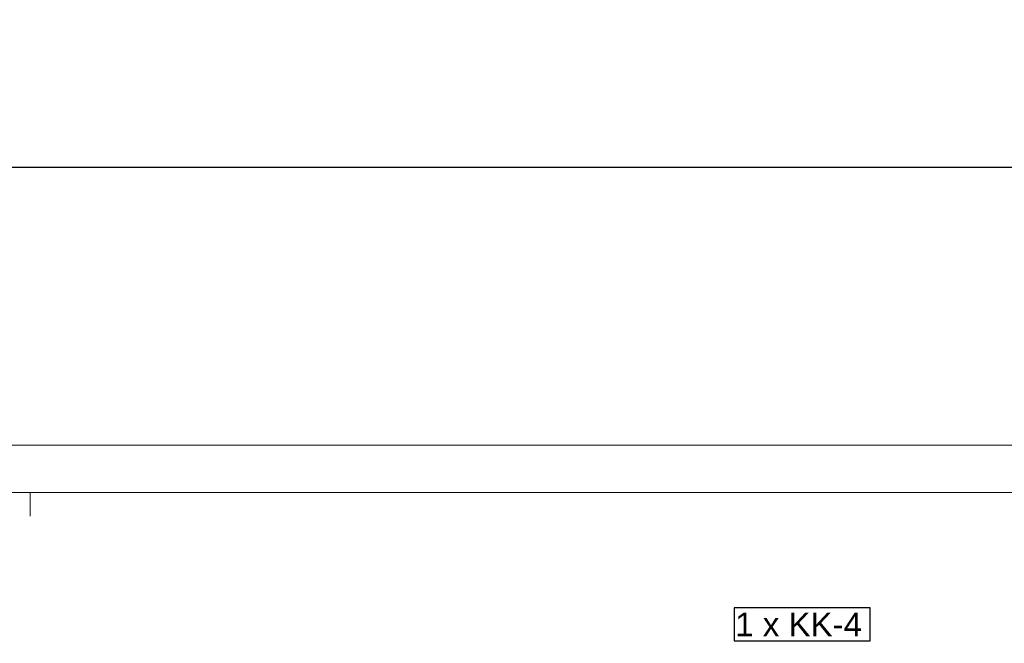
# Model space of a CAD drawing. Header units: millimetres. Extents: x 1814 to 94182, y 11562 to 49454.
# Tile 341 of 656: x 27328 to 27848, y 21217 to 21547. Entities that reach past the tile are written whole.
import ezdxf

# ---------------------------------------------------------------- set-up
doc = ezdxf.new("R2010")
doc.units = ezdxf.units.MM
doc.layers.add('pomoc', color=210, linetype='Continuous', lineweight=9, plot=False)
doc.layers.add('ramka', color=84, linetype='Continuous', lineweight=15)
doc.layers.add('wymiar', color=135, linetype='Continuous', lineweight=9)
doc.styles.add('ARIAL', font='arial.ttf')
doc.styles.add('WYMIARY', font='simplex.shx', dxfattribs={"oblique": 15})
doc.dimstyles.new('1-50', dxfattribs={"dimscale": 50, "dimtxt": 0.16, "dimasz": 0.2, "dimexe": 0.1, "dimexo": 0.1, "dimgap": 0.075, "dimtad": 1, "dimdec": 1, "dimrnd": 0.1, "dimzin": 9, "dimtxsty": 'WYMIARY', "dimblk": 'ARCHTICK', "dimcen": 0.2, "dimdle": 0.15, "dimadec": 1, "dimazin": 1, "dimtfac": 1, "dimtdec": 1, "dimtix": 1, "dimtmove": 2, "dimatfit": 3, "dimldrblk": 'ARCHTICK', "dimfxl": 0, "dimarcsym": 0})

# ---------------------------------------------------------------- blocks, each defined once
blk = doc.blocks.new('_ARCHTICK')
at = {"color": 0, "linetype": 'ByBlock', "lineweight": -2}
blk.add_solid([(0.3977, 0.3094), (0.3094, 0.3977), (-0.3094, -0.3977), (-0.3977, -0.3094)], dxfattribs=at)
blk = doc.blocks.new('*D3288')
at = {"layer": 'Defpoints', "color": 0}
for p in [(28708.07, 21468.95), (27258.07, 21322.09), (28708.07, 21322.09)]:
    blk.add_point(p, dxfattribs=at)
at = {"layer": 'wymiar', "color": 0, "lineweight": -2}
for p, q in [((27258.07, 21438.95), (27258.07, 21498.95)), ((28708.07, 21438.95), (28708.07, 21498.95)), ((27213.07, 21468.95), (28753.07, 21468.95))]:
    blk.add_line(p, q, dxfattribs=at)
at = {"layer": 'wymiar', "color": 0, "lineweight": -2, "xscale": 60, "yscale": 60, "zscale": 60, "rotation": 180}
blk.add_blockref('_ARCHTICK', (27258.07, 21468.95), dxfattribs=at)
at = {"layer": 'wymiar', "color": 0, "lineweight": -2, "xscale": 60, "yscale": 60, "zscale": 60}
blk.add_blockref('_ARCHTICK', (28708.07, 21468.95), dxfattribs=at)
at = {"layer": 'wymiar', "color": 0, "insert": (27983.07, 21515.45), "char_height": 48, "attachment_point": 5, "style": 'WYMIARY'}
blk.add_mtext('5800', dxfattribs=at)

msp = doc.modelspace()

# ---------------------------------------------------------------- linework, layer by layer
at = {"color": 4}
msp.add_lwpolyline([(27705.165, 21218.661), (27777.132, 21218.661), (27777.132, 21236.161), (27705.165, 21236.161), (27705.165, 21218.661)], dxfattribs=at)
at = {"layer": 'pomoc'}
msp.add_lwpolyline([(27258.067, 21322.087), (28708.067, 21322.087), (28708.067, 20272.087), (27258.067, 20272.087)], close=True, dxfattribs=at)
at = {"layer": 'ramka', "linetype": 'Continuous'}
msp.add_line((27258.067, 21297.087), (28683.067, 21297.087), dxfattribs=at)
at = {"layer": 'wymiar'}
msp.add_line((27333.067, 21284.587), (27333.067, 21297.087), dxfattribs=at)

# ---------------------------------------------------------------- texts
at = {"color": 4, "style": 'ARIAL'}
msp.add_text('1 x KK-4', height=12.5, dxfattribs=at).set_placement((27705.763, 21221.161))

# ---------------------------------------------------------------- dimensions: what is measured, and where the dimension line sits
at = {"layer": 'wymiar'}
dim = msp.add_linear_dim(base=(28708.067, 21468.953), p1=(27258.067, 21322.087), p2=(28708.067, 21322.087), dimstyle='1-50', override={"dimscale": 300, "dimlfac": 4, "dimtfill": 1}, dxfattribs=at)
dim.commit()
dim.dimension.update_dxf_attribs({"geometry": '*D3288', "text_midpoint": (27983.067, 21515.453)})

doc.saveas('drawing.dxf')
